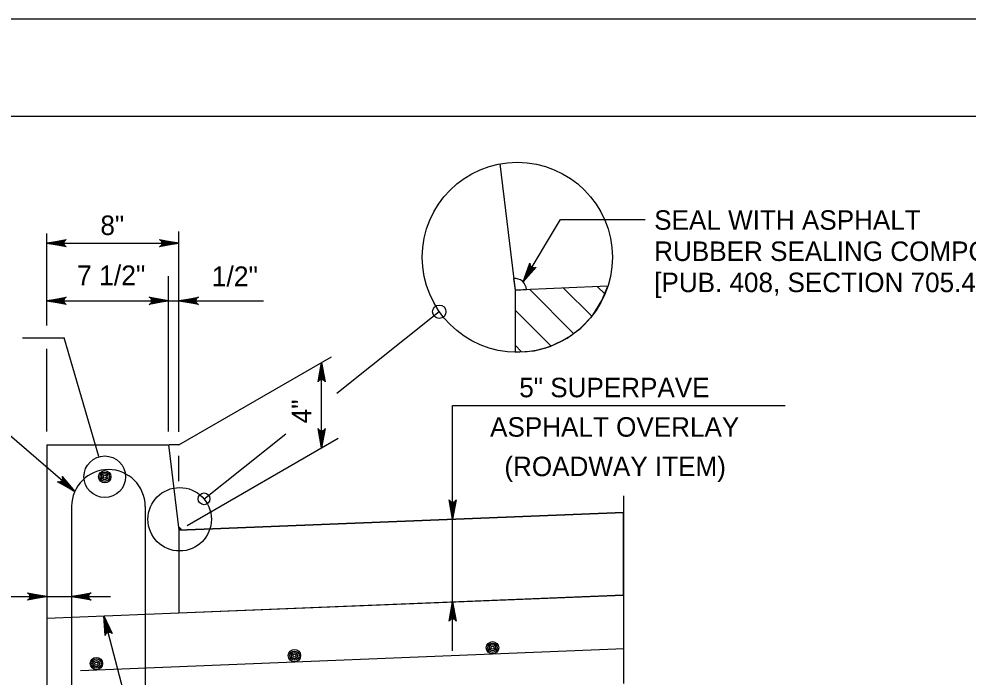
# Model space of a CAD drawing. Extents: x 636530 to 644067, y 294168 to 299122.
# Drawn here: x 640381.1 to 640527.2, y 298225.2 to 298326.5 of the extents above; entities that cross this region are included whole.
import ezdxf

# ---------------------------------------------------------------- set-up
doc = ezdxf.new("R2010")
doc.units = 0
doc.layers.add('1', color=7, linetype='Continuous')
doc.layers.add('PLT-BNDY', color=7, linetype='Continuous')

msp = doc.modelspace()

# ---------------------------------------------------------------- linework, layer by layer
at = {"layer": '1'}
for p, q in [((640673.78, 298311.48), (639887.78, 298311.48)), ((640455.11, 298304.19), (640457.45, 298284.76)), ((640458.68, 298286.03), (640464.47, 298295.61)), ((640464.47, 298295.61), (640477.47, 298295.61)), ((640385.4, 298279.31), (640385.4, 298293.46)), ((640405.72, 298262.92), (640405.72, 298293.74)), ((640385.4, 298291.97), (640405.72, 298291.97)), ((640404.14, 298262.99), (640404.14, 298286.88)), ((640457.24, 298286.51), (640457.45, 298284.76)), ((640457.45, 298284.76), (640459.22, 298284.83)), ((640457.45, 298284.76), (640457.45, 298275.18)), ((640466.47, 298278.09), (640459.71, 298284.85)), ((640469.26, 298280.74), (640464.93, 298285.06)), ((640471.25, 298284.17), (640470.16, 298285.27)), ((640385.4, 298283.11), (640418.76, 298283.11)), ((640430.04, 298268.89), (640445.79, 298281.45)), ((640461.36, 298277.77), (640457.45, 298281.68)), ((640381.66, 298277.4), (640388.08, 298277.4)), ((640393.41, 298259.13), (640388.08, 298277.4)), ((640462.99, 298276.14), (640461.36, 298277.77)), ((640385.4, 298262.99), (640385.4, 298275.72)), ((640458.45, 298275.25), (640457.45, 298276.25)), ((640405.72, 298260.91), (640429.18, 298274.46)), ((640427.69, 298260.47), (640427.69, 298273.6)), ((640389.69, 298253.73), (640372.44, 298268.57)), ((640447.85, 298266.96), (640499.05, 298266.96)), ((640447.85, 298229.22), (640447.85, 298266.96)), ((640409.56, 298252.55), (640422.19, 298262.63)), ((640385.4, 298260.91), (640385.4, 298193.59)), ((640385.4, 298260.91), (640404.14, 298260.91)), ((640404.14, 298260.91), (640405.72, 298247.79)), ((640405.72, 298260.91), (640404.24, 298260.91)), ((640407, 298248.53), (640430.25, 298261.95)), ((640405.72, 298255.32), (640405.72, 298259.21)), ((640394.31, 298256.02), (640394.31, 298256.02)), ((640474.16, 298253.06), (640474.16, 298224.17)), ((640389.21, 298251.46), (640389.21, 298199.33)), ((640400.53, 298251.46), (640400.53, 298199.33)), ((640405.72, 298247.79), (640474.16, 298250.53)), ((640474.16, 298237.82), (640474.16, 298250.53)), ((640405.72, 298247.79), (640405.72, 298235.08)), ((640354.25, 298237.58), (640395.19, 298237.58)), ((640405.72, 298235.08), (640474.16, 298237.81)), ((640385.4, 298234.26), (640405.72, 298235.08)), ((640397.64, 298221.33), (640394.17, 298234.61)), ((640390.56, 298226.21), (640474.24, 298229.56))]:
    msp.add_line(p, q, dxfattribs=at)
for points in [[(640385.4, 298291.97), (640388.39, 298292.52), (640388.27, 298292.44), (640388.16, 298292.37), (640388.1, 298292.27), (640388.04, 298292.17), (640388.02, 298292.07), (640388, 298291.97), (640388.02, 298291.87), (640388.04, 298291.77), (640388.1, 298291.67), (640388.16, 298291.57), (640388.27, 298291.49), (640388.39, 298291.41), (640385.4, 298291.97), (640388.27, 298291.49), (640388.16, 298291.57), (640385.4, 298291.97), (640388.1, 298291.67), (640388.04, 298291.77), (640385.4, 298291.97), (640388.02, 298291.87), (640388, 298291.97), (640385.4, 298291.97), (640388.02, 298292.07), (640388.04, 298292.17), (640385.4, 298291.97), (640388.1, 298292.27), (640388.16, 298292.37), (640385.4, 298291.97), (640388.27, 298292.44)], [(640405.72, 298291.97), (640402.74, 298291.41), (640402.86, 298291.49), (640402.97, 298291.57), (640403.03, 298291.67), (640403.09, 298291.77), (640403.11, 298291.87), (640403.12, 298291.97), (640403.11, 298292.07), (640403.09, 298292.17), (640403.03, 298292.27), (640402.97, 298292.37), (640402.86, 298292.44), (640402.74, 298292.52), (640405.72, 298291.97), (640402.86, 298292.44), (640402.97, 298292.37), (640405.72, 298291.97), (640403.03, 298292.27), (640403.09, 298292.17), (640405.72, 298291.97), (640403.11, 298292.07), (640403.12, 298291.97), (640405.72, 298291.97), (640403.11, 298291.87), (640403.09, 298291.77), (640405.72, 298291.97), (640403.03, 298291.67), (640402.97, 298291.57), (640405.72, 298291.97), (640402.86, 298291.49)], [(640458.68, 298286.03), (640459.74, 298288.87), (640459.76, 298288.59), (640459.87, 298288.39), (640460.02, 298288.26), (640460.21, 298288.18), (640460.44, 298288.18), (640460.7, 298288.29), (640458.68, 298286.03), (640460.44, 298288.18), (640460.21, 298288.18), (640458.68, 298286.03), (640460.02, 298288.26), (640459.87, 298288.39), (640458.68, 298286.03), (640459.76, 298288.59)], [(640457.45, 298275.18), (640460.38, 298275.4), (640462.86, 298276.08), (640465.45, 298277.34), (640467.57, 298278.91), (640469.41, 298280.9), (640470.83, 298283.15), (640471.73, 298285.33)], [(640471.73, 298285.33), (640457.45, 298284.76)], [(640385.4, 298283.11), (640388.39, 298283.67), (640388.27, 298283.59), (640388.16, 298283.51), (640388.1, 298283.41), (640388.04, 298283.31), (640388.02, 298283.21), (640388, 298283.11), (640388.02, 298283.01), (640388.04, 298282.91), (640388.1, 298282.81), (640388.16, 298282.71), (640388.27, 298282.63), (640388.39, 298282.55), (640385.4, 298283.11), (640388.27, 298282.63), (640388.16, 298282.71), (640385.4, 298283.11), (640388.1, 298282.81), (640388.04, 298282.91), (640385.4, 298283.11), (640388.02, 298283.01), (640388, 298283.11), (640385.4, 298283.11), (640388.02, 298283.21), (640388.04, 298283.31), (640385.4, 298283.11), (640388.1, 298283.41), (640388.16, 298283.51), (640385.4, 298283.11), (640388.27, 298283.59)], [(640404.14, 298283.11), (640401.16, 298282.55), (640401.27, 298282.63), (640401.39, 298282.71), (640401.45, 298282.81), (640401.51, 298282.91), (640401.52, 298283.01), (640401.54, 298283.11), (640401.52, 298283.21), (640401.51, 298283.31), (640401.45, 298283.41), (640401.39, 298283.51), (640401.27, 298283.59), (640401.16, 298283.67), (640404.14, 298283.11), (640401.27, 298283.59), (640401.39, 298283.51), (640404.14, 298283.11), (640401.45, 298283.41), (640401.51, 298283.31), (640404.14, 298283.11), (640401.52, 298283.21), (640401.54, 298283.11), (640404.14, 298283.11), (640401.52, 298283.01), (640401.51, 298282.91), (640404.14, 298283.11), (640401.45, 298282.81), (640401.39, 298282.71), (640404.14, 298283.11), (640401.27, 298282.63)], [(640405.72, 298283.11), (640408.71, 298283.67), (640408.59, 298283.59), (640408.48, 298283.51), (640408.42, 298283.41), (640408.36, 298283.31), (640408.34, 298283.21), (640408.32, 298283.11), (640408.34, 298283.01), (640408.36, 298282.91), (640408.42, 298282.81), (640408.48, 298282.71), (640408.59, 298282.63), (640408.71, 298282.55), (640405.72, 298283.11), (640408.59, 298282.63), (640408.48, 298282.71), (640405.72, 298283.11), (640408.42, 298282.81), (640408.36, 298282.91), (640405.72, 298283.11), (640408.34, 298283.01), (640408.32, 298283.11), (640405.72, 298283.11), (640408.34, 298283.21), (640408.36, 298283.31), (640405.72, 298283.11), (640408.42, 298283.41), (640408.48, 298283.51), (640405.72, 298283.11), (640408.59, 298283.59)], [(640427.69, 298273.6), (640428.25, 298270.61), (640428.17, 298270.73), (640428.09, 298270.84), (640427.99, 298270.9), (640427.89, 298270.96), (640427.79, 298270.98), (640427.69, 298271), (640427.59, 298270.98), (640427.49, 298270.96), (640427.39, 298270.9), (640427.29, 298270.84), (640427.21, 298270.73), (640427.13, 298270.61), (640427.69, 298273.6), (640427.21, 298270.73), (640427.29, 298270.84), (640427.69, 298273.6), (640427.39, 298270.9), (640427.49, 298270.96), (640427.69, 298273.6), (640427.59, 298270.98), (640427.69, 298271), (640427.69, 298273.6), (640427.79, 298270.98), (640427.89, 298270.96), (640427.69, 298273.6), (640427.99, 298270.9), (640428.09, 298270.84), (640427.69, 298273.6), (640428.17, 298270.73)], [(640427.69, 298260.47), (640427.13, 298263.45), (640427.21, 298263.34), (640427.29, 298263.22), (640427.39, 298263.16), (640427.49, 298263.1), (640427.59, 298263.09), (640427.69, 298263.07), (640427.79, 298263.09), (640427.89, 298263.1), (640427.99, 298263.16), (640428.09, 298263.22), (640428.17, 298263.34), (640428.25, 298263.45), (640427.69, 298260.47), (640428.17, 298263.34), (640428.09, 298263.22), (640427.69, 298260.47), (640427.99, 298263.16), (640427.89, 298263.1), (640427.69, 298260.47), (640427.79, 298263.09), (640427.69, 298263.07), (640427.69, 298260.47), (640427.59, 298263.09), (640427.49, 298263.1), (640427.69, 298260.47), (640427.39, 298263.16), (640427.29, 298263.22), (640427.69, 298260.47), (640427.21, 298263.34)], [(640389.69, 298253.73), (640387.04, 298255.22), (640387.18, 298255.21), (640387.32, 298255.19), (640387.43, 298255.23), (640387.54, 298255.27), (640387.62, 298255.34), (640387.7, 298255.4), (640387.75, 298255.49), (640387.8, 298255.58), (640387.82, 298255.69), (640387.84, 298255.81), (640387.8, 298255.94), (640387.76, 298256.08), (640389.69, 298253.73), (640387.8, 298255.94), (640387.84, 298255.81), (640389.69, 298253.73), (640387.82, 298255.69), (640387.8, 298255.58), (640389.69, 298253.73), (640387.75, 298255.49), (640387.7, 298255.4), (640389.69, 298253.73), (640387.62, 298255.34), (640387.54, 298255.27), (640389.69, 298253.73), (640387.43, 298255.23), (640387.32, 298255.19), (640389.69, 298253.73), (640387.18, 298255.21)], [(640447.85, 298249.47), (640447.29, 298252.46), (640447.37, 298252.34), (640447.45, 298252.23), (640447.55, 298252.17), (640447.65, 298252.11), (640447.75, 298252.09), (640447.85, 298252.07), (640447.95, 298252.09), (640448.05, 298252.11), (640448.15, 298252.17), (640448.25, 298252.23), (640448.33, 298252.34), (640448.41, 298252.46), (640447.85, 298249.47), (640448.33, 298252.34), (640448.25, 298252.23), (640447.85, 298249.47), (640448.15, 298252.17), (640448.05, 298252.11), (640447.85, 298249.47), (640447.95, 298252.09), (640447.85, 298252.07), (640447.85, 298249.47), (640447.75, 298252.09), (640447.65, 298252.11), (640447.85, 298249.47), (640447.55, 298252.17), (640447.45, 298252.23), (640447.85, 298249.47), (640447.37, 298252.34)], [(640474.16, 298250.53), (640405.72, 298247.79), (640405.72, 298235.09), (640474.16, 298237.82)], [(640385.4, 298237.58), (640382.42, 298237.02), (640382.54, 298237.1), (640382.65, 298237.18), (640382.71, 298237.28), (640382.77, 298237.38), (640382.79, 298237.48), (640382.8, 298237.58), (640382.79, 298237.68), (640382.77, 298237.78), (640382.71, 298237.88), (640382.65, 298237.98), (640382.54, 298238.06), (640382.42, 298238.14), (640385.4, 298237.58), (640382.54, 298238.06), (640382.65, 298237.98), (640385.4, 298237.58), (640382.71, 298237.88), (640382.77, 298237.78), (640385.4, 298237.58), (640382.79, 298237.68), (640382.8, 298237.58), (640385.4, 298237.58), (640382.79, 298237.48), (640382.77, 298237.38), (640385.4, 298237.58), (640382.71, 298237.28), (640382.65, 298237.18), (640385.4, 298237.58), (640382.54, 298237.1)], [(640389.21, 298237.58), (640392.2, 298238.14), (640392.08, 298238.06), (640391.97, 298237.98), (640391.91, 298237.88), (640391.85, 298237.78), (640391.83, 298237.68), (640391.81, 298237.58), (640391.83, 298237.48), (640391.85, 298237.38), (640391.91, 298237.28), (640391.97, 298237.18), (640392.08, 298237.1), (640392.2, 298237.02), (640389.21, 298237.58), (640392.08, 298237.1), (640391.97, 298237.18), (640389.21, 298237.58), (640391.91, 298237.28), (640391.85, 298237.38), (640389.21, 298237.58), (640391.83, 298237.48), (640391.81, 298237.58), (640389.21, 298237.58), (640391.83, 298237.68), (640391.85, 298237.78), (640389.21, 298237.58), (640391.91, 298237.88), (640391.97, 298237.98), (640389.21, 298237.58), (640392.08, 298238.06)], [(640447.85, 298236.77), (640448.41, 298233.79), (640448.33, 298233.9), (640448.25, 298234.02), (640448.15, 298234.08), (640448.05, 298234.13), (640447.95, 298234.15), (640447.85, 298234.17), (640447.75, 298234.15), (640447.65, 298234.13), (640447.55, 298234.08), (640447.45, 298234.02), (640447.37, 298233.9), (640447.29, 298233.79), (640447.85, 298236.77), (640447.37, 298233.9), (640447.45, 298234.02), (640447.85, 298236.77), (640447.55, 298234.08), (640447.65, 298234.13), (640447.85, 298236.77), (640447.75, 298234.15), (640447.85, 298234.17), (640447.85, 298236.77), (640447.95, 298234.15), (640448.05, 298234.13), (640447.85, 298236.77), (640448.15, 298234.08), (640448.25, 298234.02), (640447.85, 298236.77), (640448.33, 298233.9)], [(640394.17, 298234.61), (640395.46, 298231.87), (640395.36, 298231.96), (640395.25, 298232.05), (640395.14, 298232.08), (640395.03, 298232.12), (640394.93, 298232.11), (640394.83, 298232.1), (640394.73, 298232.06), (640394.64, 298232.01), (640394.56, 298231.93), (640394.48, 298231.85), (640394.43, 298231.72), (640394.38, 298231.59), (640394.17, 298234.61), (640394.43, 298231.72), (640394.48, 298231.85), (640394.17, 298234.61), (640394.56, 298231.93), (640394.64, 298232.01), (640394.17, 298234.61), (640394.73, 298232.06), (640394.83, 298232.1), (640394.17, 298234.61), (640394.93, 298232.11), (640395.03, 298232.12), (640394.17, 298234.61), (640395.14, 298232.08), (640395.25, 298232.05), (640394.17, 298234.61), (640395.36, 298231.96)]]:
    msp.add_lwpolyline(points, dxfattribs=at)
for centre, radius in [((640457.8, 298289.8), 14.63), ((640445.79, 298281.42), 1.03), ((640394.31, 298256.02), 3.2), ((640394.31, 298256.02), 0.952), ((640394.31, 298256.02), 0.714), ((640394.31, 298256.02), 0.476), ((640394.31, 298256.02), 0.238), ((640405.84, 298249.47), 4.88), ((640409.59, 298252.62), 0.901), ((640453.98, 298229.7), 0.952), ((640453.98, 298229.7), 0.714), ((640453.98, 298229.7), 0.476), ((640423.5, 298228.48), 0.952), ((640423.5, 298228.48), 0.714), ((640423.5, 298228.48), 0.476), ((640423.5, 298228.48), 0.238), ((640453.98, 298229.7), 0.238), ((640393.02, 298227.26), 0.952), ((640393.02, 298227.26), 0.714), ((640393.02, 298227.26), 0.476), ((640393.02, 298227.26), 0.238)]:
    msp.add_circle(centre, radius, dxfattribs=at)
for centre, radius, start, end in [((640457.45, 298284.76), 1.76, 2.2906, 96.8738), ((640394.87, 298251.46), 5.66, 359.9821, 179.9821), ((640405.72, 298247.79), 0.382, 2.2906, 90), ((640405.72, 298247.79), 0.321, 2.2906, 90), ((640405.72, 298247.79), 0.26, 2.2906, 90), ((640405.72, 298247.79), 0.199, 2.2906, 90), ((640405.72, 298247.79), 0.138, 2.2906, 90), ((640405.72, 298247.79), 0.0768, 2.2906, 90)]:
    msp.add_arc(centre, radius, start, end, dxfattribs=at)
at = {"layer": 'PLT-BNDY'}
msp.add_lwpolyline([(639847.78, 298326.48), (640688.78, 298326.48), (640688.78, 297732.48), (639847.78, 297732.48)], close=True, dxfattribs=at)

# ---------------------------------------------------------------- texts
at = {"layer": '1'}
for s, height, p in [('8"', 3, (640393.64, 298293.22)), ('SEAL WITH ASPHALT', 3, (640478.87, 298294.03)), ('RUBBER SEALING COMPOUND', 3, (640478.87, 298289.23)), ('7 1/2"', 3.048, (640390.04, 298285.49)), ('1/2"', 3.048, (640410.77, 298285.34)), ('[PUB. 408, SECTION 705.4(g)]', 3, (640478.87, 298284.43)), ('5" SUPERPAVE', 3, (640458.1, 298268.25)), ('ASPHALT OVERLAY', 3, (640453.61, 298262.18)), ('(ROADWAY ITEM)', 3, (640455.81, 298256.11))]:
    msp.add_text(s, height=height, dxfattribs=at).set_placement(p)
msp.add_text('4"', height=3, rotation=90, dxfattribs=at).set_placement((640426.09, 298264.25))

doc.saveas('drawing.dxf')
